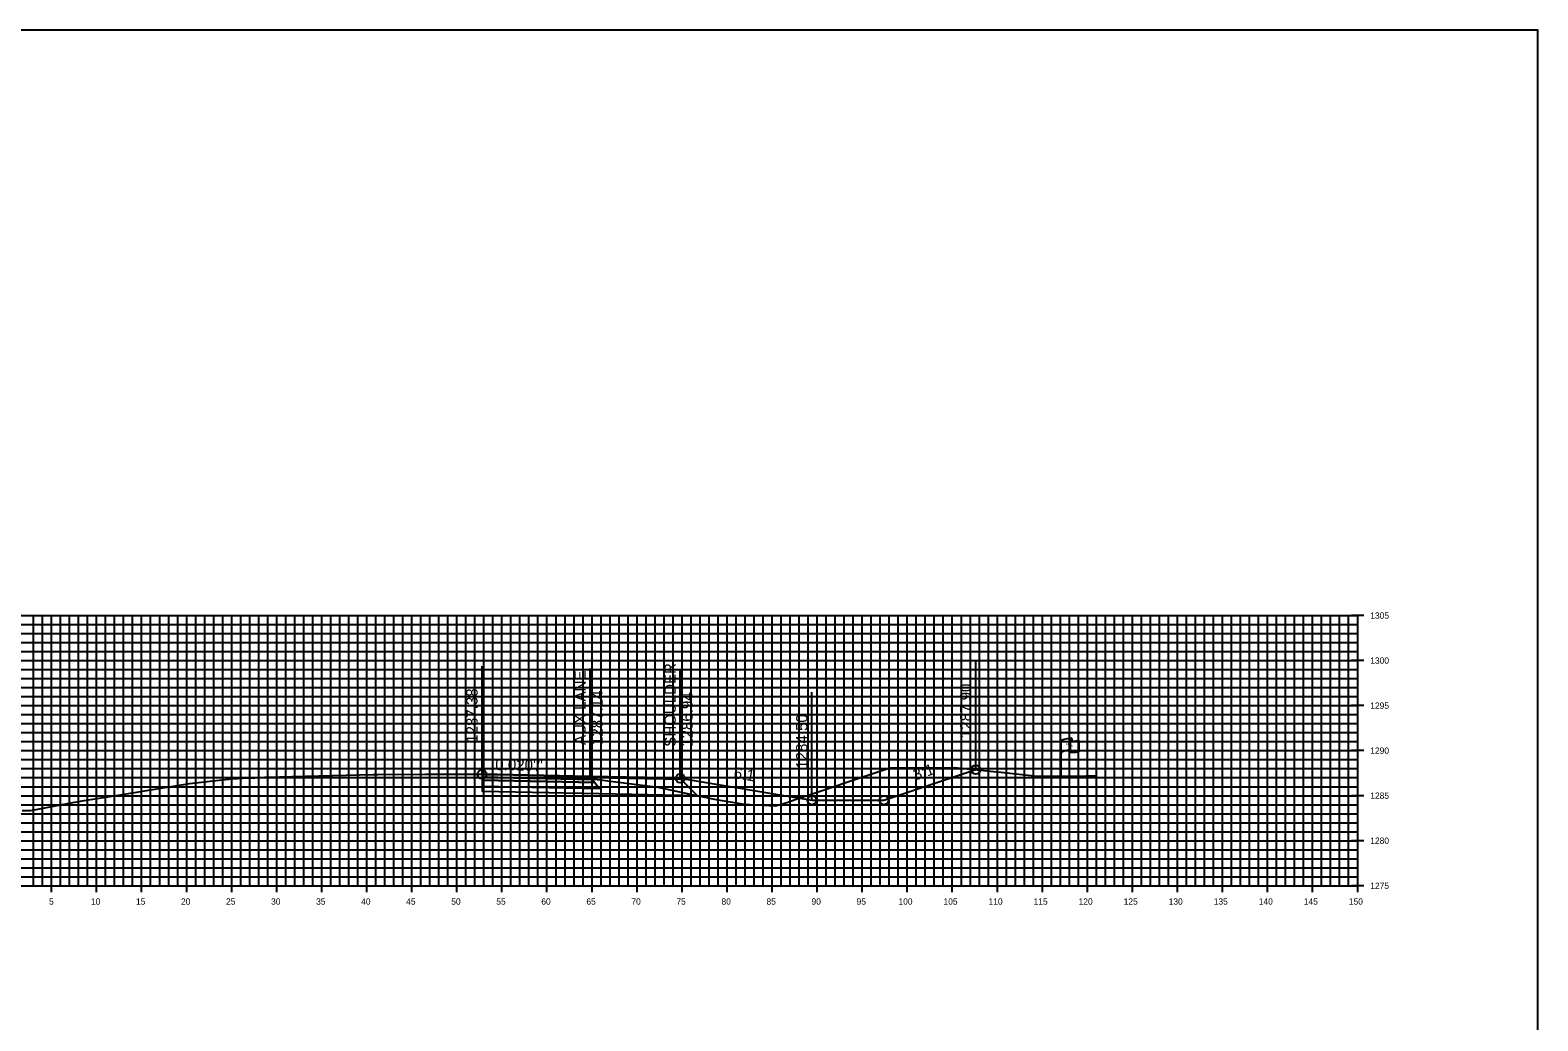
# Model space of a CAD drawing. Extents: x 674939 to 678919, y 750652 to 765176.
# Drawn here: x 678751.2 to 678918.5, y 763916.3 to 764026.3 of the extents above; entities that cross this region are included whole.
import ezdxf

# ---------------------------------------------------------------- set-up
doc = ezdxf.new("R2010")
doc.units = 0
for name, color, linetype in [('R_Alt Surface', 7, 'Continuous'), ('R_Axis', 7, 'Continuous'), ('R_Axis Annot', 7, 'Continuous'), ('R_Exist Surface', 7, 'Continuous'), ('R_Fin Surface', 7, 'Continuous'), ('R_Grid', 7, 'Continuous'), ('R_No Plot', 7, 'Continuous'), ('R_Xsect Elev', 7, 'Continuous'), ('R_Xsect Slope', 7, 'Continuous'), ('S_EXIST_ROW', 7, 'Continuous')]:
    doc.layers.add(name, color=color, linetype=linetype)

msp = doc.modelspace()

# ---------------------------------------------------------------- linework, layer by layer
for points in [[(678823.32, 763943.22), (678837.94, 763940.79)], [(678837.94, 763940.79), (678845.94, 763940.79), (678856.14, 763944.19)]]:
    msp.add_lwpolyline(points)
at = {"layer": 'R_Alt Surface'}
for points in [[(678801.32, 763943.33), (678801.32, 763943), (678813.82, 763942.75), (678813.57, 763943.08)], [(678801.32, 763943), (678801.32, 763942.34), (678814.32, 763942.08), (678813.82, 763942.75)]]:
    msp.add_lwpolyline(points, close=True, dxfattribs=at)
msp.add_lwpolyline([(678801.32, 763942.34), (678801.32, 763941.8), (678814.32, 763941.54), (678825.2, 763941.32), (678823.44, 763943.07)], dxfattribs=at)
at = {"layer": 'R_Axis'}
for p, q in [((678899.23, 763961.29), (678897.83, 763961.29)), ((678898.53, 763931.29), (678898.53, 763961.29)), ((678899.23, 763956.29), (678897.83, 763956.29)), ((678899.23, 763951.29), (678897.83, 763951.29)), ((678899.23, 763946.29), (678897.83, 763946.29)), ((678899.23, 763941.29), (678897.83, 763941.29)), ((678899.23, 763936.29), (678897.83, 763936.29)), ((678753.53, 763930.59), (678753.53, 763931.99)), ((678758.53, 763930.59), (678758.53, 763931.99)), ((678763.53, 763930.59), (678763.53, 763931.99)), ((678768.53, 763930.59), (678768.53, 763931.99)), ((678773.53, 763930.59), (678773.53, 763931.99)), ((678778.53, 763930.59), (678778.53, 763931.99)), ((678783.53, 763930.59), (678783.53, 763931.99)), ((678788.53, 763930.59), (678788.53, 763931.99)), ((678793.53, 763930.59), (678793.53, 763931.99)), ((678798.53, 763930.59), (678798.53, 763931.99)), ((678803.53, 763930.59), (678803.53, 763931.99)), ((678808.53, 763930.59), (678808.53, 763931.99)), ((678813.53, 763930.59), (678813.53, 763931.99)), ((678818.53, 763930.59), (678818.53, 763931.99)), ((678823.53, 763930.59), (678823.53, 763931.99)), ((678828.53, 763930.59), (678828.53, 763931.99)), ((678833.53, 763930.59), (678833.53, 763931.99)), ((678838.53, 763930.59), (678838.53, 763931.99)), ((678843.53, 763930.59), (678843.53, 763931.99)), ((678848.53, 763930.59), (678848.53, 763931.99)), ((678853.53, 763930.59), (678853.53, 763931.99)), ((678858.53, 763930.59), (678858.53, 763931.99)), ((678863.53, 763930.59), (678863.53, 763931.99)), ((678868.53, 763930.59), (678868.53, 763931.99)), ((678873.53, 763930.59), (678873.53, 763931.99)), ((678878.53, 763930.59), (678878.53, 763931.99)), ((678883.53, 763930.59), (678883.53, 763931.99)), ((678888.53, 763930.59), (678888.53, 763931.99)), ((678893.53, 763930.59), (678893.53, 763931.99)), ((678898.53, 763930.59), (678898.53, 763931.99)), ((678598.53, 763931.29), (678898.53, 763931.29)), ((678899.23, 763931.29), (678897.83, 763931.29))]:
    msp.add_line(p, q, dxfattribs=at)
at = {"layer": 'R_Exist Surface'}
msp.add_lwpolyline([(678750.25, 763939.66), (678751.21, 763939.64), (678755.47, 763940.45), (678757.16, 763940.76), (678760.01, 763941.2), (678768.84, 763942.64), (678772.47, 763943.04), (678773.22, 763943.12), (678773.24, 763943.11), (678773.56, 763943.18), (678773.58, 763943.18), (678773.94, 763943.17), (678774.47, 763943.23), (678774.72, 763943.24), (678775.61, 763943.28), (678775.96, 763943.27), (678776.1, 763943.27), (678777.16, 763943.33), (678777.18, 763943.33), (678777.23, 763943.34), (678778.82, 763943.39), (678780.2, 763943.42), (678789.23, 763943.63), (678789.74, 763943.63), (678795.05, 763943.66), (678795.16, 763943.66), (678800.29, 763943.67), (678801.02, 763943.67), (678801.32, 763943.66), (678801.35, 763943.66), (678801.94, 763943.65), (678802.22, 763943.65), (678805.93, 763943.6), (678806.18, 763943.6), (678806.37, 763943.59), (678808.31, 763943.52), (678808.55, 763943.51), (678809.78, 763943.5), (678811.44, 763943.42), (678811.66, 763943.41), (678812.33, 763943.32), (678814.13, 763943.08), (678816.18, 763942.82), (678820.83, 763942.23), (678825.13, 763941.32), (678827.32, 763940.87), (678827.77, 763940.79), (678830.25, 763940.37), (678831.04, 763940.32), (678833.9, 763940.15), (678835.15, 763940.54), (678836.21, 763940.89), (678846.03, 763944.18), (678846.65, 763944.38), (678847.21, 763944.38), (678853.73, 763944.43), (678858.09, 763943.99), (678858.91, 763943.91), (678862.6, 763943.49), (678862.72, 763943.47), (678862.81, 763943.47), (678865.31, 763943.45), (678866.96, 763943.47), (678868.35, 763943.49), (678869.54, 763943.5)], dxfattribs=at)
at = {"layer": 'R_Fin Surface'}
for points in [[(678801.32, 763943.66), (678813.32, 763943.42), (678823.32, 763943.22), (678837.94, 763940.79), (678845.94, 763940.79), (678856.14, 763944.19)], [(678823.32, 763943.22), (678813.32, 763943.42), (678801.32, 763943.66)], [(678823.32, 763943.22), (678823.32, 763943.22)]]:
    msp.add_lwpolyline(points, dxfattribs=at)
for points in [[(678801.32, 763943.66), (678801.32, 763943.33), (678813.57, 763943.08), (678813.32, 763943.42)], [(678813.32, 763943.42), (678823.32, 763943.22), (678823.44, 763943.07), (678813.44, 763943.26)]]:
    msp.add_lwpolyline(points, close=True, dxfattribs=at)
at = {"layer": 'R_Grid'}
for p, q in [((678598.53, 763961.29), (678898.53, 763961.29)), ((678598.53, 763960.29), (678898.53, 763960.29)), ((678751.53, 763931.29), (678751.53, 763961.29)), ((678752.53, 763931.29), (678752.53, 763961.29)), ((678753.53, 763931.29), (678753.53, 763961.29)), ((678754.53, 763931.29), (678754.53, 763961.29)), ((678755.53, 763931.29), (678755.53, 763961.29)), ((678756.53, 763931.29), (678756.53, 763961.29)), ((678757.53, 763931.29), (678757.53, 763961.29)), ((678758.53, 763931.29), (678758.53, 763961.29)), ((678759.53, 763931.29), (678759.53, 763961.29)), ((678760.53, 763931.29), (678760.53, 763961.29)), ((678761.53, 763931.29), (678761.53, 763961.29)), ((678762.53, 763931.29), (678762.53, 763961.29)), ((678763.53, 763931.29), (678763.53, 763961.29)), ((678764.53, 763931.29), (678764.53, 763961.29)), ((678765.53, 763931.29), (678765.53, 763961.29)), ((678766.53, 763931.29), (678766.53, 763961.29)), ((678767.53, 763931.29), (678767.53, 763961.29)), ((678768.53, 763931.29), (678768.53, 763961.29)), ((678769.53, 763931.29), (678769.53, 763961.29)), ((678770.53, 763931.29), (678770.53, 763961.29)), ((678771.53, 763931.29), (678771.53, 763961.29)), ((678772.53, 763931.29), (678772.53, 763961.29)), ((678773.53, 763931.29), (678773.53, 763961.29)), ((678774.53, 763931.29), (678774.53, 763961.29)), ((678775.53, 763931.29), (678775.53, 763961.29)), ((678776.53, 763931.29), (678776.53, 763961.29)), ((678777.53, 763931.29), (678777.53, 763961.29)), ((678778.53, 763931.29), (678778.53, 763961.29)), ((678779.53, 763931.29), (678779.53, 763961.29)), ((678780.53, 763931.29), (678780.53, 763961.29)), ((678781.53, 763931.29), (678781.53, 763961.29)), ((678782.53, 763931.29), (678782.53, 763961.29)), ((678783.53, 763931.29), (678783.53, 763961.29)), ((678784.53, 763931.29), (678784.53, 763961.29)), ((678785.53, 763931.29), (678785.53, 763961.29)), ((678786.53, 763931.29), (678786.53, 763961.29)), ((678787.53, 763931.29), (678787.53, 763961.29)), ((678788.53, 763931.29), (678788.53, 763961.29)), ((678789.53, 763931.29), (678789.53, 763961.29)), ((678790.53, 763931.29), (678790.53, 763961.29)), ((678791.53, 763931.29), (678791.53, 763961.29)), ((678792.53, 763931.29), (678792.53, 763961.29)), ((678793.53, 763931.29), (678793.53, 763961.29)), ((678794.53, 763931.29), (678794.53, 763961.29)), ((678795.53, 763931.29), (678795.53, 763961.29)), ((678796.53, 763931.29), (678796.53, 763961.29)), ((678797.53, 763931.29), (678797.53, 763961.29)), ((678798.53, 763931.29), (678798.53, 763961.29)), ((678799.53, 763931.29), (678799.53, 763961.29)), ((678800.53, 763931.29), (678800.53, 763961.29)), ((678801.53, 763931.29), (678801.53, 763961.29)), ((678802.53, 763931.29), (678802.53, 763961.29)), ((678803.53, 763931.29), (678803.53, 763961.29)), ((678804.53, 763931.29), (678804.53, 763961.29)), ((678805.53, 763931.29), (678805.53, 763961.29)), ((678806.53, 763931.29), (678806.53, 763961.29)), ((678807.53, 763931.29), (678807.53, 763961.29)), ((678808.53, 763931.29), (678808.53, 763961.29)), ((678809.53, 763931.29), (678809.53, 763961.29)), ((678810.53, 763931.29), (678810.53, 763961.29)), ((678811.53, 763931.29), (678811.53, 763961.29)), ((678812.53, 763931.29), (678812.53, 763961.29)), ((678813.53, 763931.29), (678813.53, 763961.29)), ((678814.53, 763931.29), (678814.53, 763961.29)), ((678815.53, 763931.29), (678815.53, 763961.29)), ((678816.53, 763931.29), (678816.53, 763961.29)), ((678817.53, 763931.29), (678817.53, 763961.29)), ((678818.53, 763931.29), (678818.53, 763961.29)), ((678819.53, 763931.29), (678819.53, 763961.29)), ((678820.53, 763931.29), (678820.53, 763961.29)), ((678821.53, 763931.29), (678821.53, 763961.29)), ((678822.53, 763931.29), (678822.53, 763961.29)), ((678823.53, 763931.29), (678823.53, 763961.29)), ((678824.53, 763931.29), (678824.53, 763961.29)), ((678825.53, 763931.29), (678825.53, 763961.29)), ((678826.53, 763931.29), (678826.53, 763961.29)), ((678827.53, 763931.29), (678827.53, 763961.29)), ((678828.53, 763931.29), (678828.53, 763961.29)), ((678829.53, 763931.29), (678829.53, 763961.29)), ((678830.53, 763931.29), (678830.53, 763961.29)), ((678831.53, 763931.29), (678831.53, 763961.29)), ((678832.53, 763931.29), (678832.53, 763961.29)), ((678833.53, 763931.29), (678833.53, 763961.29)), ((678834.53, 763931.29), (678834.53, 763961.29)), ((678835.53, 763931.29), (678835.53, 763961.29)), ((678836.53, 763931.29), (678836.53, 763961.29)), ((678837.53, 763931.29), (678837.53, 763961.29)), ((678838.53, 763931.29), (678838.53, 763961.29)), ((678839.53, 763931.29), (678839.53, 763961.29)), ((678840.53, 763931.29), (678840.53, 763961.29)), ((678841.53, 763931.29), (678841.53, 763961.29)), ((678842.53, 763931.29), (678842.53, 763961.29)), ((678843.53, 763931.29), (678843.53, 763961.29)), ((678844.53, 763931.29), (678844.53, 763961.29)), ((678845.53, 763931.29), (678845.53, 763961.29)), ((678846.53, 763931.29), (678846.53, 763961.29)), ((678847.53, 763931.29), (678847.53, 763961.29)), ((678848.53, 763931.29), (678848.53, 763961.29)), ((678849.53, 763931.29), (678849.53, 763961.29)), ((678850.53, 763931.29), (678850.53, 763961.29)), ((678851.53, 763931.29), (678851.53, 763961.29)), ((678852.53, 763931.29), (678852.53, 763961.29)), ((678853.53, 763931.29), (678853.53, 763961.29)), ((678854.53, 763931.29), (678854.53, 763961.29)), ((678855.53, 763931.29), (678855.53, 763961.29)), ((678856.53, 763931.29), (678856.53, 763961.29)), ((678857.53, 763931.29), (678857.53, 763961.29)), ((678858.53, 763931.29), (678858.53, 763961.29)), ((678859.53, 763931.29), (678859.53, 763961.29)), ((678860.53, 763931.29), (678860.53, 763961.29)), ((678861.53, 763931.29), (678861.53, 763961.29)), ((678862.53, 763931.29), (678862.53, 763961.29)), ((678863.53, 763931.29), (678863.53, 763961.29)), ((678864.53, 763931.29), (678864.53, 763961.29)), ((678865.53, 763931.29), (678865.53, 763961.29)), ((678866.53, 763931.29), (678866.53, 763961.29)), ((678867.53, 763931.29), (678867.53, 763961.29)), ((678868.53, 763931.29), (678868.53, 763961.29)), ((678869.53, 763931.29), (678869.53, 763961.29)), ((678870.53, 763931.29), (678870.53, 763961.29)), ((678871.53, 763931.29), (678871.53, 763961.29)), ((678872.53, 763931.29), (678872.53, 763961.29)), ((678873.53, 763931.29), (678873.53, 763961.29)), ((678874.53, 763931.29), (678874.53, 763961.29)), ((678875.53, 763931.29), (678875.53, 763961.29)), ((678876.53, 763931.29), (678876.53, 763961.29)), ((678877.53, 763931.29), (678877.53, 763961.29)), ((678878.53, 763931.29), (678878.53, 763961.29)), ((678879.53, 763931.29), (678879.53, 763961.29)), ((678880.53, 763931.29), (678880.53, 763961.29)), ((678881.53, 763931.29), (678881.53, 763961.29)), ((678882.53, 763931.29), (678882.53, 763961.29)), ((678883.53, 763931.29), (678883.53, 763961.29)), ((678884.53, 763931.29), (678884.53, 763961.29)), ((678885.53, 763931.29), (678885.53, 763961.29)), ((678886.53, 763931.29), (678886.53, 763961.29)), ((678887.53, 763931.29), (678887.53, 763961.29)), ((678888.53, 763931.29), (678888.53, 763961.29)), ((678889.53, 763931.29), (678889.53, 763961.29)), ((678890.53, 763931.29), (678890.53, 763961.29)), ((678891.53, 763931.29), (678891.53, 763961.29)), ((678892.53, 763931.29), (678892.53, 763961.29)), ((678893.53, 763931.29), (678893.53, 763961.29)), ((678894.53, 763931.29), (678894.53, 763961.29)), ((678895.53, 763931.29), (678895.53, 763961.29)), ((678896.53, 763931.29), (678896.53, 763961.29)), ((678897.53, 763931.29), (678897.53, 763961.29)), ((678898.53, 763931.29), (678898.53, 763961.29)), ((678598.53, 763959.29), (678898.53, 763959.29)), ((678598.53, 763958.29), (678898.53, 763958.29)), ((678598.53, 763957.29), (678898.53, 763957.29)), ((678598.53, 763956.29), (678898.53, 763956.29)), ((678598.53, 763955.29), (678898.53, 763955.29)), ((678598.53, 763954.29), (678898.53, 763954.29)), ((678598.53, 763953.29), (678898.53, 763953.29)), ((678598.53, 763952.29), (678898.53, 763952.29)), ((678598.53, 763951.29), (678898.53, 763951.29)), ((678598.53, 763950.29), (678898.53, 763950.29)), ((678598.53, 763949.29), (678898.53, 763949.29)), ((678598.53, 763948.29), (678898.53, 763948.29)), ((678598.53, 763947.29), (678898.53, 763947.29)), ((678598.53, 763946.29), (678898.53, 763946.29)), ((678598.53, 763945.29), (678898.53, 763945.29)), ((678598.53, 763944.29), (678898.53, 763944.29)), ((678598.53, 763943.29), (678898.53, 763943.29)), ((678598.53, 763942.29), (678898.53, 763942.29)), ((678598.53, 763941.29), (678898.53, 763941.29)), ((678598.53, 763940.29), (678898.53, 763940.29)), ((678598.53, 763939.29), (678898.53, 763939.29)), ((678598.53, 763938.29), (678898.53, 763938.29)), ((678598.53, 763937.29), (678898.53, 763937.29)), ((678598.53, 763936.29), (678898.53, 763936.29)), ((678598.53, 763935.29), (678898.53, 763935.29)), ((678598.53, 763934.29), (678898.53, 763934.29)), ((678598.53, 763933.29), (678898.53, 763933.29)), ((678598.53, 763932.29), (678898.53, 763932.29)), ((678598.53, 763931.29), (678898.53, 763931.29))]:
    msp.add_line(p, q, dxfattribs=at)
at = {"layer": 'R_No Plot'}
msp.add_lwpolyline([(678578.53, 763806.29), (678918.53, 763806.29), (678918.53, 764026.29), (678578.53, 764026.29)], close=True, dxfattribs=at)
for centre in [(678801.32, 763943.66), (678823.32, 763943.22), (678856.14, 763944.19), (678837.94, 763940.79), (678845.94, 763940.79)]:
    msp.add_circle(centre, 0.5, dxfattribs=at)
at = {"layer": 'R_Xsect Elev'}
for p, q in [((678801.32, 763943.66), (678801.32, 763955.66)), ((678813.32, 763943.42), (678813.32, 763955.42)), ((678823.32, 763943.22), (678823.32, 763955.22)), ((678856.14, 763944.19), (678856.14, 763956.19)), ((678837.94, 763940.79), (678837.94, 763952.79))]:
    msp.add_line(p, q, dxfattribs=at)
at = {"layer": 'S_EXIST_ROW'}
for p, q in [((678865.63, 763943.39), (678865.63, 763947.34)), ((678866.63, 763947.44), (678866.63, 763947.42)), ((678866.63, 763947.42), (678866.63, 763946.2)), ((678866.8, 763947.59), (678866.8, 763947.35)), ((678867.56, 763947.4), (678867.56, 763946.16))]:
    msp.add_line(p, q, dxfattribs=at)
for centre, radius, start, end in [((678866.71, 763947.44), 0.078, 88.6458, 274.2828), ((678866.72, 763947.59), 0.0783, 263.0712, 93.9564), ((678866.71, 763946.2), 0.0783, 180, 273.9564)]:
    msp.add_arc(centre, radius, start, end, dxfattribs=at)
for centre, major_axis, ratio, start_param, end_param in [((678867.22, 763947.39), (-1.58, -0.04), 0.19887, 5.030368, 6.283185), ((678867.92, 763947.5), (-1.23, -0.13), 0.052933, 0.159456, 1.268315), ((678867.21, 763946.07), (-1.58, -0.04), 0.19887, 5.083035, 6.194897), ((678867.92, 763946.26), (-1.23, -0.13), 0.052933, 0.159456, 1.268315)]:
    msp.add_ellipse(centre, major_axis=major_axis, ratio=ratio, start_param=start_param, end_param=end_param, dxfattribs=at)

# ---------------------------------------------------------------- texts
at = {"layer": 'R_Axis Annot'}
for s, p in [('1305', (678899.93, 763960.94)), ('1300', (678899.93, 763955.94)), ('1295', (678899.93, 763950.94)), ('1290', (678899.93, 763945.94)), ('1285', (678899.93, 763940.94)), ('1280', (678899.93, 763935.94)), ('1275', (678899.93, 763930.94)), ('5', (678753.25, 763929.19)), ('10', (678757.9, 763929.19)), ('15', (678762.9, 763929.19)), ('20', (678767.9, 763929.19)), ('25', (678772.9, 763929.19)), ('30', (678777.9, 763929.19)), ('35', (678782.9, 763929.19)), ('40', (678787.9, 763929.19)), ('45', (678792.9, 763929.19)), ('50', (678797.9, 763929.19)), ('55', (678802.9, 763929.19)), ('60', (678807.9, 763929.19)), ('65', (678812.9, 763929.19)), ('70', (678817.9, 763929.19)), ('75', (678822.9, 763929.19)), ('80', (678827.9, 763929.19)), ('85', (678832.9, 763929.19)), ('90', (678837.9, 763929.19)), ('95', (678842.9, 763929.19)), ('100', (678847.55, 763929.19)), ('105', (678852.55, 763929.19)), ('110', (678857.55, 763929.19)), ('115', (678862.55, 763929.19)), ('120', (678867.55, 763929.19)), ('125', (678872.55, 763929.19)), ('130', (678877.55, 763929.19)), ('135', (678882.55, 763929.19)), ('140', (678887.55, 763929.19)), ('145', (678892.55, 763929.19)), ('150', (678897.55, 763929.19))]:
    msp.add_text(s, height=0.7, dxfattribs=at).set_placement(p)
at = {"layer": 'R_Xsect Elev'}
for s, p in [('AUX LANE', (678812.82, 763946.92)), ('SHOULDER', (678822.82, 763946.72)), ('1287.38', (678800.82, 763947.16)), ('1287.90', (678855.64, 763947.69)), ('1287.14', (678814.7, 763946.92)), ('1286.94', (678824.7, 763946.72)), ('1284.50', (678837.44, 763944.29))]:
    msp.add_text(s, height=1.25, rotation=90, dxfattribs=at).set_placement(p)
at = {"layer": 'R_Xsect Slope'}
for s, rotation, p in [("0.020'/'", 358.8542, (678802.78, 763944.14)), ('3:1', 18.4349, (678849.42, 763942.97)), ('6:1', 350.5377, (678829.19, 763943.25))]:
    msp.add_text(s, height=1.25, rotation=rotation, dxfattribs=at).set_placement(p)
at = {"layer": 'S_EXIST_ROW'}
for s, height, rotation, p in [('R ', 0.2, 9.9884, (678866.15, 763946.84)), (' O', 0.2, 9.9884, (678866.3, 763946.89)), ('W', 0.2, 351.1788, (678866.63, 763946.72)), ('DWB 11-9-07', 0.01, 90, (678866.79, 763947.36)), ('DWB 11-9-07', 0.01, 5.0717, (678867.46, 763946.16)), ('DWB 11-9-07', 0.01, 90, (678865.63, 763943.39))]:
    msp.add_text(s, height=height, rotation=rotation, dxfattribs=at).set_placement(p)

doc.saveas('drawing.dxf')
